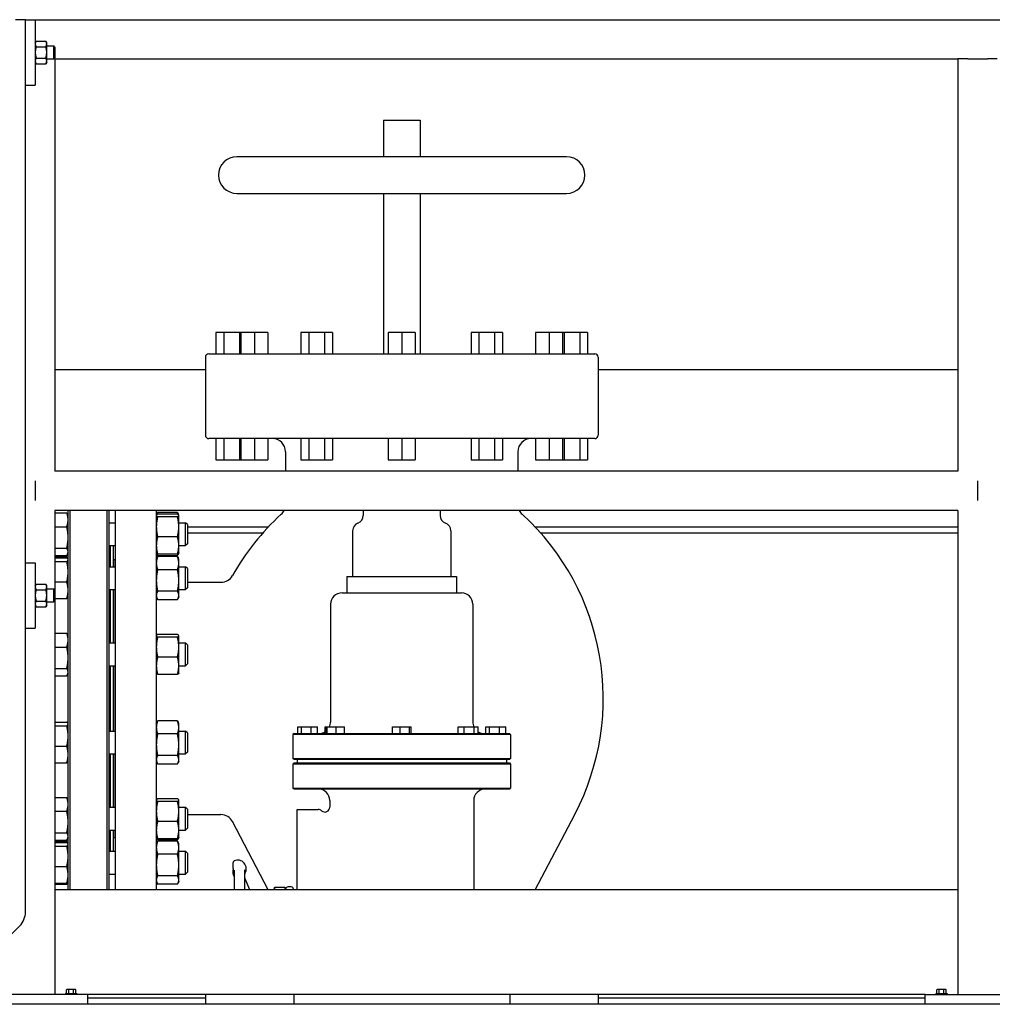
# Model space of a CAD drawing. Header units: inches. Extents: x 18 to 846, y -44 to 561.
# Tile 560 of 642: x 716 to 753, y 255 to 292. Entities that reach past the tile are written whole.
import ezdxf

# ---------------------------------------------------------------- set-up
doc = ezdxf.new("R2010")
doc.units = ezdxf.units.IN
doc.header["$LTSCALE"] = 24
doc.header["$MEASUREMENT"] = 0
doc.layers.add('Visible (ANSI)', color=7, linetype='Continuous', lineweight=30)

msp = doc.modelspace()

# ---------------------------------------------------------------- linework, layer by layer
at = {"layer": 'Visible (ANSI)'}
for p, q in [((716.2058, 292.4565), (715.8308, 292.4565)), ((716.2058, 258.36183), (716.2058, 292.4565)), ((716.2058, 292.4565), (716.5808, 292.4565)), ((716.5808, 292.4565), (788.94873, 292.4565)), ((716.5808, 292.4565), (716.5808, 289.9565)), ((716.5808, 291.5815), (716.6143, 291.63951)), ((716.6143, 291.63951), (716.98531, 291.63951)), ((717.0188, 291.5815), (716.98531, 291.63951)), ((716.6143, 291.42301), (716.98531, 291.42301)), ((717.0188, 291.53126), (717.0188, 291.5815)), ((717.0188, 291.2065), (717.0188, 291.53126)), ((717.0188, 291.4565), (717.28503, 291.4565)), ((717.28503, 290.9565), (717.28503, 291.4565)), ((717.3308, 291.40931), (717.28503, 291.4565)), ((717.3308, 291.40931), (717.3308, 291.00369)), ((716.6143, 290.99), (716.98531, 290.99)), ((717.0188, 290.88174), (717.0188, 291.2065)), ((717.0188, 290.9565), (717.28503, 290.9565)), ((717.0188, 290.8315), (717.0188, 290.88174)), ((717.3308, 291.00369), (717.28503, 290.9565)), ((717.3308, 290.9565), (717.28503, 290.9565)), ((717.3308, 290.9565), (717.3308, 275.2065)), ((717.3308, 290.9565), (751.8308, 290.9565)), ((751.8308, 290.9565), (751.8308, 275.2065)), ((752.2058, 290.9565), (751.8308, 290.9565)), ((752.2058, 290.9565), (752.9558, 290.9565)), ((753.3308, 290.9565), (752.9558, 290.9565)), ((716.5808, 290.8315), (716.6143, 290.77349)), ((716.6143, 290.77349), (716.98531, 290.77349)), ((717.0188, 290.8315), (716.98531, 290.77349)), ((716.2058, 289.9565), (716.5808, 289.9565)), ((729.8808, 288.619), (731.2808, 288.619)), ((729.8808, 288.619), (729.8808, 287.219)), ((731.2808, 288.619), (731.2808, 287.219)), ((736.8808, 287.219), (724.2808, 287.219)), ((724.2808, 285.819), (736.8808, 285.819)), ((729.8808, 285.819), (729.8808, 279.689)), ((731.2808, 285.819), (731.2808, 279.689)), ((723.4808, 280.499), (723.4808, 279.689)), ((723.7808, 280.499), (723.4808, 280.499)), ((723.7808, 280.499), (723.7808, 279.689)), ((724.3808, 280.499), (723.7808, 280.499)), ((724.3808, 280.499), (724.3808, 279.689)), ((724.43202, 280.499), (724.3808, 280.499)), ((724.43202, 280.499), (724.43202, 279.689)), ((724.95164, 280.499), (724.43202, 280.499)), ((724.95164, 280.499), (724.95164, 279.689)), ((725.47125, 280.499), (724.95164, 280.499)), ((725.47125, 280.499), (725.47125, 279.689)), ((726.7308, 280.499), (726.7308, 279.689)), ((727.0308, 280.499), (726.7308, 280.499)), ((727.0308, 280.499), (727.0308, 279.689)), ((727.6308, 280.499), (727.0308, 280.499)), ((727.6308, 280.499), (727.6308, 279.689)), ((727.9308, 280.499), (727.6308, 280.499)), ((727.9308, 280.499), (727.9308, 279.689)), ((730.06119, 280.499), (730.06119, 279.689)), ((730.5808, 280.499), (730.06119, 280.499)), ((730.5808, 280.499), (730.5808, 279.689)), ((731.10042, 280.499), (730.5808, 280.499)), ((731.10042, 280.499), (731.10042, 279.689)), ((733.2308, 280.499), (733.2308, 279.689)), ((733.5308, 280.499), (733.2308, 280.499)), ((733.5308, 280.499), (733.5308, 279.689)), ((734.1308, 280.499), (733.5308, 280.499)), ((734.1308, 280.499), (734.1308, 279.689)), ((734.4308, 280.499), (734.1308, 280.499)), ((734.4308, 280.499), (734.4308, 279.689)), ((735.69035, 280.499), (735.69035, 279.689)), ((736.20997, 280.499), (735.69035, 280.499)), ((736.20997, 280.499), (736.20997, 279.689)), ((736.72958, 280.499), (736.20997, 280.499)), ((736.72958, 280.499), (736.72958, 279.689)), ((736.7808, 280.499), (736.72958, 280.499)), ((736.7808, 280.499), (736.7808, 279.689)), ((737.3808, 280.499), (736.7808, 280.499)), ((737.3808, 280.499), (737.3808, 279.689)), ((737.6808, 280.499), (737.3808, 280.499)), ((737.6808, 280.499), (737.6808, 279.689)), ((723.0808, 279.564), (723.0808, 276.574)), ((723.2058, 279.689), (737.9558, 279.689)), ((738.0808, 279.564), (738.0808, 276.574)), ((723.0808, 279.0815), (717.3308, 279.0815)), ((751.8308, 279.0815), (738.0808, 279.0815)), ((737.9558, 276.449), (723.2058, 276.449)), ((723.4808, 276.449), (723.4808, 275.639)), ((723.7808, 276.449), (723.7808, 275.639)), ((724.3808, 276.449), (724.3808, 275.639)), ((724.43202, 276.449), (724.43202, 275.639)), ((724.95164, 276.449), (724.95164, 275.639)), ((725.47125, 276.449), (725.47125, 275.639)), ((726.7308, 276.449), (726.7308, 275.639)), ((727.0308, 276.449), (727.0308, 275.639)), ((727.6308, 276.449), (727.6308, 275.639)), ((727.9308, 276.449), (727.9308, 275.639)), ((730.06119, 276.449), (730.06119, 275.639)), ((730.5808, 276.449), (730.5808, 275.639)), ((731.10042, 276.449), (731.10042, 275.639)), ((733.2308, 276.449), (733.2308, 275.639)), ((733.5308, 276.449), (733.5308, 275.639)), ((734.1308, 276.449), (734.1308, 275.639)), ((734.4308, 276.449), (734.4308, 275.639)), ((735.69035, 276.449), (735.69035, 275.639)), ((736.20997, 276.449), (736.20997, 275.639)), ((736.72958, 276.449), (736.72958, 275.639)), ((736.7808, 276.449), (736.7808, 275.639)), ((737.3808, 276.449), (737.3808, 275.639)), ((737.6808, 276.449), (737.6808, 275.639)), ((726.1408, 275.949), (726.1408, 275.2065)), ((735.0208, 275.949), (735.0208, 275.2065)), ((723.4808, 275.639), (723.7808, 275.639)), ((723.7808, 275.639), (724.3808, 275.639)), ((724.3808, 275.639), (724.43202, 275.639)), ((724.43202, 275.639), (724.95164, 275.639)), ((724.95164, 275.639), (725.47125, 275.639)), ((726.7308, 275.639), (727.0308, 275.639)), ((727.0308, 275.639), (727.6308, 275.639)), ((727.6308, 275.639), (727.9308, 275.639)), ((730.06119, 275.639), (730.5808, 275.639)), ((730.5808, 275.639), (731.10042, 275.639)), ((733.2308, 275.639), (733.5308, 275.639)), ((733.5308, 275.639), (734.1308, 275.639)), ((734.1308, 275.639), (734.4308, 275.639)), ((735.69035, 275.639), (736.20997, 275.639)), ((736.20997, 275.639), (736.72958, 275.639)), ((736.72958, 275.639), (736.7808, 275.639)), ((736.7808, 275.639), (737.3808, 275.639)), ((737.3808, 275.639), (737.6808, 275.639)), ((751.8308, 275.2065), (717.3308, 275.2065)), ((716.5808, 274.8315), (716.5808, 274.0815)), ((752.5808, 274.8315), (752.5808, 274.0815)), ((752.5808, 274.8315), (752.5808, 274.0815)), ((717.3308, 273.7065), (717.3308, 270.65931)), ((751.8308, 273.7065), (717.3308, 273.7065)), ((717.3308, 273.61495), (717.78394, 273.61495)), ((717.8358, 273.51652), (717.81445, 273.56231)), ((717.8358, 259.2065), (717.8358, 273.7065)), ((717.8983, 273.7065), (717.8983, 259.2065)), ((719.3333, 259.2065), (719.3333, 273.7065)), ((719.3958, 273.7065), (719.3958, 259.2065)), ((719.6408, 259.2065), (719.6408, 273.7065)), ((721.2008, 273.7065), (721.2008, 259.2065)), ((721.20829, 273.52185), (721.23487, 273.57886)), ((722.01294, 273.62164), (721.25767, 273.62164)), ((722.01294, 273.56151), (721.25767, 273.56151)), ((722.06232, 273.52185), (722.03574, 273.57886)), ((729.11205, 273.7065), (729.11205, 273.51572)), ((732.04955, 273.7065), (732.04955, 273.51572)), ((751.8308, 273.7065), (751.8308, 255.2065)), ((719.3958, 273.23502), (719.6408, 273.23502)), ((721.2008, 273.23502), (721.2058, 273.23502)), ((721.2058, 273.51652), (721.20829, 273.52185)), ((721.2058, 273.51652), (721.2058, 273.51123)), ((721.2058, 273.51123), (721.2058, 273.07895)), ((722.01294, 273.46094), (721.25767, 273.46094)), ((722.0648, 273.51652), (722.06232, 273.52185)), ((722.0648, 273.51123), (722.0648, 273.51652)), ((722.0648, 273.07895), (722.0648, 273.51123)), ((722.0648, 273.23502), (722.32289, 273.23502)), ((722.32289, 272.36002), (722.32289, 273.23502)), ((722.3958, 273.1621), (722.32289, 273.23502)), ((722.3958, 273.1621), (722.3958, 272.43294)), ((717.3308, 273.08047), (717.78394, 273.08047)), ((721.2058, 273.07895), (721.2058, 272.36524)), ((722.0648, 272.36524), (722.0648, 273.07895)), ((722.3958, 273.0815), (725.49361, 273.0815)), ((725.2653, 272.8315), (722.3958, 272.8315)), ((728.7058, 272.93025), (728.7058, 271.18025)), ((732.4558, 272.93025), (732.4558, 271.18025)), ((735.668, 273.0815), (751.8308, 273.0815)), ((751.8308, 272.8315), (735.89631, 272.8315)), ((722.01294, 272.69695), (721.25767, 272.69695)), ((722.3958, 272.43294), (722.32289, 272.36002)), ((717.3308, 272.26304), (717.78394, 272.26304)), ((717.8358, 272.07852), (717.81445, 272.03273)), ((719.3958, 272.36002), (719.6408, 272.36002)), ((719.4558, 271.5527), (719.4558, 272.36002)), ((719.5758, 271.5527), (719.5758, 272.36002)), ((721.2008, 272.36002), (721.2058, 272.36002)), ((721.2058, 272.36524), (721.2058, 272.07852)), ((721.2058, 272.07852), (721.20829, 272.07319)), ((721.20829, 272.07319), (721.23487, 272.01618)), ((722.01294, 272.03353), (721.25767, 272.03353)), ((722.06232, 272.07319), (722.03574, 272.01618)), ((722.0648, 272.07852), (722.06232, 272.07319)), ((722.0648, 272.07852), (722.0648, 272.36524)), ((722.0648, 272.36002), (722.32289, 272.36002)), ((716.2058, 271.7065), (716.5808, 271.7065)), ((716.5808, 271.7065), (716.5808, 269.2065)), ((717.3308, 271.98009), (717.78394, 271.98009)), ((717.3308, 271.93263), (717.78394, 271.93263)), ((717.3308, 271.89572), (717.78394, 271.89572)), ((717.3308, 271.7505), (717.78394, 271.7505)), ((717.83046, 271.84566), (717.81445, 271.87998)), ((717.8358, 271.8342), (717.83055, 271.84545)), ((719.4558, 271.829), (719.3958, 271.829)), ((719.5758, 271.709), (719.5808, 271.709)), ((719.5808, 271.5527), (719.5808, 271.829)), ((719.5808, 271.829), (719.6408, 271.829)), ((721.2058, 271.8342), (721.23487, 271.89654)), ((721.2058, 271.8342), (721.2058, 271.68974)), ((721.2058, 271.68974), (721.2058, 271.0281)), ((722.01294, 271.9734), (721.25767, 271.9734)), ((722.01294, 271.93931), (721.25767, 271.93931)), ((722.0648, 271.8342), (722.03574, 271.89654)), ((722.0648, 271.68974), (722.0648, 271.8342)), ((722.0648, 271.0281), (722.0648, 271.68974)), ((719.3958, 271.5527), (719.6408, 271.5527)), ((721.2008, 271.5527), (721.2058, 271.5527)), ((722.01294, 271.44016), (721.25767, 271.44016)), ((722.0648, 271.5527), (722.32289, 271.5527)), ((722.32289, 270.6777), (722.32289, 271.5527)), ((722.3958, 271.47978), (722.32289, 271.5527)), ((722.3958, 271.47978), (722.3958, 270.75061)), ((717.3308, 270.96998), (717.78394, 270.96998)), ((721.2058, 271.0281), (721.2058, 270.45356)), ((722.0648, 270.45356), (722.0648, 271.0281)), ((722.3958, 270.959), (723.67905, 270.959)), ((728.48705, 271.18025), (732.67455, 271.18025)), ((728.48705, 271.18025), (728.48705, 270.55525)), ((732.67455, 271.18025), (732.67455, 270.55525)), ((716.5808, 270.8315), (716.6143, 270.88951)), ((716.6143, 270.88951), (716.98531, 270.88951)), ((716.6143, 270.67301), (716.98531, 270.67301)), ((717.0188, 270.8315), (716.98531, 270.88951)), ((717.0188, 270.78126), (717.0188, 270.8315)), ((717.0188, 270.4565), (717.0188, 270.78126)), ((717.0188, 270.7065), (717.28503, 270.7065)), ((717.28503, 270.2065), (717.28503, 270.7065)), ((717.3308, 270.65931), (717.28503, 270.7065)), ((717.3308, 270.65931), (717.3308, 270.25369)), ((719.3958, 270.6777), (719.6408, 270.6777)), ((719.4558, 268.63883), (719.4558, 270.6777)), ((719.5758, 268.63883), (719.5758, 270.6777)), ((719.5808, 268.63883), (719.5808, 270.6777)), ((721.2008, 270.6777), (721.2058, 270.6777)), ((722.01294, 270.61604), (721.25767, 270.61604)), ((722.0648, 270.6777), (722.32289, 270.6777)), ((722.3958, 270.75061), (722.32289, 270.6777)), ((728.29955, 270.55525), (732.86205, 270.55525)), ((716.6143, 270.24), (716.98531, 270.24)), ((717.0188, 270.13174), (717.0188, 270.4565)), ((717.0188, 270.2065), (717.28503, 270.2065)), ((717.3308, 270.25369), (717.28503, 270.2065)), ((717.3308, 270.33467), (717.78394, 270.33467)), ((717.3308, 270.25369), (717.3308, 255.2065)), ((717.8358, 270.3962), (717.83055, 270.38494)), ((721.2058, 270.45356), (721.2058, 270.3962)), ((721.2058, 270.3962), (721.23487, 270.33386)), ((722.01294, 270.29108), (721.25767, 270.29108)), ((722.0648, 270.3962), (722.03574, 270.33386)), ((722.0648, 270.3962), (722.0648, 270.45356)), ((716.5808, 270.0815), (716.6143, 270.02349)), ((716.6143, 270.02349), (716.98531, 270.02349)), ((717.0188, 270.0815), (716.98531, 270.02349)), ((717.0188, 270.0815), (717.0188, 270.13174)), ((727.86205, 270.11775), (727.86205, 265.61775)), ((733.29955, 270.11775), (733.29955, 265.61775)), ((716.2058, 269.2065), (716.5808, 269.2065)), ((717.3308, 269.01876), (717.78394, 269.01876)), ((717.8358, 268.92033), (717.81445, 268.96611)), ((721.2058, 268.92033), (721.20829, 268.92566)), ((721.2058, 268.92033), (721.2058, 268.91503)), ((721.2058, 268.91503), (721.2058, 268.48275)), ((722.01294, 268.96532), (721.25767, 268.96532)), ((722.01294, 268.86475), (721.25767, 268.86475)), ((722.0648, 268.92033), (722.06232, 268.92566)), ((722.0648, 268.91503), (722.0648, 268.92033)), ((722.0648, 268.48275), (722.0648, 268.91503)), ((717.3308, 268.48428), (717.78394, 268.48428)), ((719.3958, 268.63883), (719.6408, 268.63883)), ((721.2008, 268.63883), (721.2058, 268.63883)), ((721.2058, 268.48275), (721.2058, 267.76905)), ((722.0648, 268.63883), (722.32289, 268.63883)), ((722.0648, 267.76905), (722.0648, 268.48275)), ((722.32289, 267.76383), (722.32289, 268.63883)), ((722.3958, 268.56591), (722.32289, 268.63883)), ((722.3958, 268.56591), (722.3958, 267.83674)), ((722.01294, 268.10076), (721.25767, 268.10076)), ((717.3308, 267.66685), (717.78394, 267.66685)), ((719.3958, 267.76383), (719.6408, 267.76383)), ((719.4558, 265.27418), (719.4558, 267.76383)), ((719.5758, 265.27418), (719.5758, 267.76383)), ((719.5808, 265.27418), (719.5808, 267.76383)), ((721.2008, 267.76383), (721.2058, 267.76383)), ((721.2058, 267.76905), (721.2058, 267.48233)), ((722.0648, 267.48233), (722.0648, 267.76905)), ((722.0648, 267.76383), (722.32289, 267.76383)), ((722.3958, 267.83674), (722.32289, 267.76383)), ((717.3308, 267.3839), (717.78394, 267.3839)), ((717.8358, 267.48233), (717.81445, 267.43654)), ((721.2058, 267.48233), (721.20829, 267.47699)), ((722.01294, 267.43734), (721.25767, 267.43734)), ((722.0648, 267.48233), (722.06232, 267.47699)), ((722.01294, 265.66079), (721.25767, 265.66079)), ((717.3308, 265.6172), (717.78394, 265.6172)), ((717.3308, 265.47198), (717.78394, 265.47198)), ((717.8358, 265.55568), (717.83055, 265.56694)), ((719.3958, 265.27418), (719.6408, 265.27418)), ((721.2008, 265.27418), (721.2058, 265.27418)), ((721.2058, 265.55568), (721.23487, 265.61802)), ((721.2058, 265.55568), (721.2058, 265.41122)), ((721.2058, 265.41122), (721.2058, 264.74958)), ((722.0648, 265.55568), (722.03574, 265.61802)), ((722.0648, 265.41122), (722.0648, 265.55568)), ((722.0648, 264.74958), (722.0648, 265.41122)), ((722.0648, 265.27418), (722.32289, 265.27418)), ((722.32289, 264.39918), (722.32289, 265.27418)), ((722.3958, 265.20126), (722.32289, 265.27418)), ((726.60944, 265.18025), (726.60944, 265.43025)), ((726.60944, 265.43025), (726.7484, 265.43025)), ((726.7484, 265.43025), (727.12602, 265.43025)), ((726.7484, 265.18025), (726.7484, 265.43025)), ((727.12602, 265.43025), (727.36467, 265.43025)), ((727.12602, 265.18025), (727.12602, 265.43025)), ((727.36467, 265.18025), (727.36467, 265.43025)), ((727.66, 265.43025), (727.68979, 265.43025)), ((727.66, 265.24901), (727.66, 265.43025)), ((727.68979, 265.43025), (727.73193, 265.43025)), ((727.68979, 265.18025), (727.68979, 265.43025)), ((727.73193, 265.18025), (727.73193, 265.43025)), ((727.73193, 265.43025), (728.08178, 265.43025)), ((728.08178, 265.43025), (728.38949, 265.43025)), ((728.08178, 265.18025), (728.08178, 265.43025)), ((728.38949, 265.18025), (728.38949, 265.43025)), ((730.225, 265.43025), (730.52325, 265.43025)), ((730.225, 265.18025), (730.225, 265.43025)), ((730.52325, 265.18025), (730.52325, 265.43025)), ((730.52325, 265.43025), (730.87905, 265.43025)), ((730.87905, 265.43025), (730.93661, 265.43025)), ((730.87905, 265.18025), (730.87905, 265.43025)), ((730.93661, 265.18025), (730.93661, 265.43025)), ((732.74233, 265.43025), (732.96864, 265.43025)), ((732.74233, 265.18025), (732.74233, 265.43025)), ((732.96864, 265.43025), (733.34829, 265.43025)), ((732.96864, 265.18025), (732.96864, 265.43025)), ((733.34829, 265.18025), (733.34829, 265.43025)), ((733.34829, 265.43025), (733.50161, 265.43025)), ((733.50161, 265.18025), (733.50161, 265.43025)), ((733.79694, 265.43025), (733.9359, 265.43025)), ((733.79694, 265.18025), (733.79694, 265.43025)), ((733.9359, 265.43025), (734.31352, 265.43025)), ((733.9359, 265.18025), (733.9359, 265.43025)), ((734.31352, 265.43025), (734.55217, 265.43025)), ((734.31352, 265.18025), (734.31352, 265.43025)), ((734.55217, 265.18025), (734.55217, 265.43025)), ((722.01294, 265.16164), (721.25767, 265.16164)), ((722.3958, 265.20126), (722.3958, 264.47209)), ((726.46622, 265.18025), (726.42455, 265.13859)), ((734.73705, 265.13859), (726.42455, 265.13859)), ((726.42455, 265.13859), (726.42455, 264.22192)), ((726.46622, 265.18025), (734.69539, 265.18025)), ((734.69539, 265.18025), (734.73705, 265.13859)), ((734.73705, 265.13859), (734.73705, 264.22192)), ((717.3308, 264.69146), (717.78394, 264.69146)), ((721.2058, 264.74958), (721.2058, 264.17504)), ((722.0648, 264.17504), (722.0648, 264.74958)), ((719.3958, 264.39918), (719.6408, 264.39918)), ((719.4558, 262.36031), (719.4558, 264.39918)), ((719.5758, 262.36031), (719.5758, 264.39918)), ((719.5808, 262.36031), (719.5808, 264.39918)), ((721.2008, 264.39918), (721.2058, 264.39918)), ((721.2058, 264.17504), (721.2058, 264.11768)), ((722.01294, 264.33753), (721.25767, 264.33753)), ((722.0648, 264.39918), (722.32289, 264.39918)), ((722.0648, 264.11768), (722.0648, 264.17504)), ((722.3958, 264.47209), (722.32289, 264.39918)), ((726.42455, 264.22192), (734.73705, 264.22192)), ((726.46622, 264.18025), (726.42455, 264.22192)), ((734.69539, 264.18025), (726.46622, 264.18025)), ((726.5808, 264.18025), (726.5808, 264.05525)), ((734.5808, 264.18025), (734.5808, 264.05525)), ((734.69539, 264.18025), (734.73705, 264.22192)), ((717.3308, 264.05615), (717.78394, 264.05615)), ((717.8358, 264.11768), (717.83055, 264.10642)), ((721.2058, 264.11768), (721.23487, 264.05534)), ((722.01294, 264.01256), (721.25767, 264.01256)), ((722.0648, 264.11768), (722.03574, 264.05534)), ((726.46622, 264.05525), (726.42455, 264.01359)), ((734.73705, 264.01359), (726.42455, 264.01359)), ((726.42455, 264.01359), (726.42455, 263.09692)), ((726.46622, 264.05525), (734.69539, 264.05525)), ((734.69539, 264.05525), (734.73705, 264.01359)), ((734.73705, 264.01359), (734.73705, 263.09692)), ((726.42455, 263.09692), (734.73705, 263.09692)), ((726.46622, 263.05525), (726.42455, 263.09692)), ((734.69539, 263.05525), (726.46622, 263.05525)), ((734.69539, 263.05525), (734.73705, 263.09692)), ((717.3308, 262.74024), (717.78394, 262.74024)), ((717.8358, 262.64181), (717.81445, 262.68759)), ((721.2058, 262.64181), (721.20829, 262.64714)), ((721.2058, 262.64181), (721.2058, 262.63651)), ((721.2058, 262.63651), (721.2058, 262.20424)), ((722.01294, 262.6868), (721.25767, 262.6868)), ((722.0648, 262.64181), (722.06232, 262.64714)), ((722.0648, 262.63651), (722.0648, 262.64181)), ((722.0648, 262.20424), (722.0648, 262.63651)), ((719.3958, 262.36031), (719.6408, 262.36031)), ((721.2008, 262.36031), (721.2058, 262.36031)), ((722.01294, 262.58623), (721.25767, 262.58623)), ((722.0648, 262.36031), (722.32289, 262.36031)), ((722.32289, 261.48531), (722.32289, 262.36031)), ((722.3958, 262.28739), (722.32289, 262.36031)), ((722.3958, 262.28739), (722.3958, 261.55822)), ((726.5808, 259.2065), (726.5808, 262.274)), ((726.5808, 262.274), (727.3933, 262.274)), ((727.8308, 262.61775), (727.8308, 262.36601)), ((733.3308, 262.61775), (733.3308, 259.2065)), ((717.3308, 262.20576), (717.78394, 262.20576)), ((721.2058, 262.20424), (721.2058, 261.49053)), ((722.0648, 261.49053), (722.0648, 262.20424)), ((722.3958, 262.079), (723.67353, 262.079)), ((735.67995, 259.2065), (737.18948, 262.08633)), ((722.01294, 261.82224), (721.25767, 261.82224)), ((722.3958, 261.55822), (722.32289, 261.48531)), ((725.48166, 259.2065), (724.11638, 261.81113)), ((717.3308, 261.38833), (717.78394, 261.38833)), ((717.8358, 261.20381), (717.81445, 261.15802)), ((719.3958, 261.48531), (719.6408, 261.48531)), ((719.4558, 261.209), (719.3958, 261.209)), ((719.4558, 260.67798), (719.4558, 261.48531)), ((719.5758, 260.67798), (719.5758, 261.48531)), ((719.5758, 261.329), (719.5808, 261.329)), ((719.5808, 261.209), (719.5808, 261.48531)), ((719.5808, 261.209), (719.6408, 261.209)), ((721.2008, 261.48531), (721.2058, 261.48531)), ((721.2058, 261.49053), (721.2058, 261.20381)), ((721.2058, 261.20381), (721.20829, 261.19847)), ((721.20829, 261.19847), (721.23487, 261.14147)), ((722.01294, 261.15882), (721.25767, 261.15882)), ((722.06232, 261.19847), (722.03574, 261.14147)), ((722.0648, 261.20381), (722.06232, 261.19847)), ((722.0648, 261.20381), (722.0648, 261.49053)), ((722.0648, 261.48531), (722.32289, 261.48531)), ((717.3308, 261.10538), (717.78394, 261.10538)), ((717.3308, 261.05791), (717.78394, 261.05791)), ((717.3308, 261.02101), (717.78394, 261.02101)), ((717.3308, 260.87579), (717.78394, 260.87579)), ((717.83055, 260.97074), (717.81445, 261.00527)), ((717.8358, 260.95948), (717.83055, 260.97074)), ((721.2058, 260.95948), (721.23487, 261.02182)), ((721.2058, 260.95948), (721.2058, 260.81502)), ((721.2058, 260.81502), (721.2058, 260.15339)), ((722.01294, 261.09869), (721.25767, 261.09869)), ((722.01294, 261.0646), (721.25767, 261.0646)), ((722.0648, 260.95948), (722.03574, 261.02182)), ((722.0648, 260.81502), (722.0648, 260.95948)), ((722.0648, 260.15339), (722.0648, 260.81502)), ((719.3958, 260.67798), (719.6408, 260.67798)), ((721.2008, 260.67798), (721.2058, 260.67798)), ((722.01294, 260.56545), (721.25767, 260.56545)), ((722.0648, 260.67798), (722.32289, 260.67798)), ((722.32289, 259.80298), (722.32289, 260.67798)), ((722.3958, 260.60507), (722.32289, 260.67798)), ((722.3958, 260.60507), (722.3958, 259.8759)), ((717.3308, 260.09526), (717.78394, 260.09526)), ((721.2058, 260.15339), (721.2058, 259.57885)), ((722.0648, 259.57885), (722.0648, 260.15339)), ((724.1418, 260.01883), (724.1418, 260.25381)), ((724.1418, 260.01883), (724.1418, 259.9735)), ((719.3958, 259.80298), (719.6408, 259.80298)), ((721.2008, 259.80298), (721.2058, 259.80298)), ((722.01294, 259.74133), (721.25767, 259.74133)), ((722.0648, 259.80298), (722.32289, 259.80298)), ((722.3958, 259.8759), (722.32289, 259.80298)), ((724.1418, 259.8121), (724.1418, 259.9735)), ((724.1418, 259.8121), (724.1418, 259.7793)), ((724.1943, 259.2065), (724.1943, 259.95509)), ((724.5793, 259.9662), (724.5793, 259.2065)), ((724.783, 259.2065), (724.59518, 259.62835)), ((717.3308, 259.45996), (717.78394, 259.45996)), ((717.3308, 259.42305), (717.78394, 259.42305)), ((717.83055, 259.51023), (717.81445, 259.4757)), ((717.8358, 259.52148), (717.83055, 259.51023)), ((721.2058, 259.57885), (721.2058, 259.52148)), ((721.2058, 259.52148), (721.23487, 259.45914)), ((722.01294, 259.41637), (721.25767, 259.41637)), ((722.0648, 259.52148), (722.03574, 259.45914)), ((722.0648, 259.52148), (722.0648, 259.57885)), ((725.7053, 259.2565), (725.72209, 259.28557)), ((725.7053, 259.2565), (725.7053, 259.2065)), ((725.7388, 259.31016), (726.10981, 259.31016)), ((726.1433, 259.2565), (726.12652, 259.28557)), ((726.1433, 259.2065), (726.1433, 259.2565)), ((726.3574, 259.31575), (726.23705, 259.31575)), ((751.8308, 259.2065), (717.3308, 259.2065)), ((726.1437, 259.23059), (726.1437, 259.2065)), ((713.31564, 255.16101), (715.98613, 257.8315)), ((718.5808, 255.2065), (714.5808, 255.2065)), ((717.7398, 255.2455), (718.1718, 255.2455)), ((717.7398, 255.2455), (717.7398, 255.2065)), ((717.77567, 255.2455), (717.77567, 255.38128)), ((717.8207, 255.4005), (717.7998, 255.4005)), ((717.9558, 255.4005), (717.8207, 255.4005)), ((717.86574, 255.2455), (717.86574, 255.38128)), ((718.0909, 255.4005), (717.9558, 255.4005)), ((718.04587, 255.2455), (718.04587, 255.38128)), ((718.1118, 255.4005), (718.0909, 255.4005)), ((718.13594, 255.2455), (718.13594, 255.38128)), ((718.1718, 255.2455), (718.1718, 255.2065)), ((750.5808, 255.2065), (718.5808, 255.2065)), ((718.5808, 255.2065), (718.5808, 254.8315)), ((723.0808, 255.2065), (723.0808, 254.8315)), ((726.4558, 255.2065), (726.4558, 254.8315)), ((734.7058, 255.2065), (734.7058, 254.8315)), ((738.0808, 255.2065), (738.0808, 254.8315)), ((750.5808, 255.2065), (754.5808, 255.2065)), ((750.5808, 254.8315), (750.5808, 255.2065)), ((750.9898, 255.2455), (751.4218, 255.2455)), ((750.9898, 255.2455), (750.9898, 255.2065)), ((751.02567, 255.2455), (751.02567, 255.38128)), ((751.0707, 255.4005), (751.0498, 255.4005)), ((751.2058, 255.4005), (751.0707, 255.4005)), ((751.11574, 255.2455), (751.11574, 255.38128)), ((751.3409, 255.4005), (751.2058, 255.4005)), ((751.29587, 255.2455), (751.29587, 255.38128)), ((751.3618, 255.4005), (751.3409, 255.4005)), ((751.38594, 255.2455), (751.38594, 255.38128)), ((751.4218, 255.2455), (751.4218, 255.2065)), ((783.1433, 254.8315), (713.2058, 254.8315)), ((718.5808, 255.0815), (723.0808, 255.0815)), ((738.0808, 255.0815), (750.5808, 255.0815))]:
    msp.add_line(p, q, dxfattribs=at)
for centre, radius, start, end in [((724.2808, 286.519), 0.7, 90, 270), ((736.8808, 286.519), 0.7, 270, 90), ((723.2058, 279.564), 0.125, 90, 180), ((737.9558, 279.564), 0.125, 0, 90), ((723.2058, 276.574), 0.125, 180, 270), ((737.9558, 276.574), 0.125, 270, 0), ((725.6408, 275.949), 0.5, 0, 90), ((735.5208, 275.949), 0.5, 90, 180), ((732.42863, 266.519), 9.54783, 132.497008, 150.551), ((725.6408, 273.92739), 0.5, 312.497008, 333.782643), ((735.5208, 273.92739), 0.5, 206.217357, 227.502992), ((728.73298, 266.519), 9.54783, 332.337698, 47.502992), ((729.0183, 272.93025), 0.3125, 110.487315, 180), ((728.79955, 273.51572), 0.3125, 290.487315, 0), ((732.36205, 273.51572), 0.3125, 180, 249.512685), ((732.1433, 272.93025), 0.3125, 0, 69.512685), ((717.4608, 271.90874), 0.375, 350.315404, 0), ((723.67905, 271.459), 0.5, 270, 330.551), ((728.29955, 270.11775), 0.4375, 90, 180), ((732.86205, 270.11775), 0.4375, 0, 90), ((727.42455, 265.61775), 0.4375, 270, 307.318572), ((727.42455, 265.61775), 0.4375, 334.623066, 0), ((733.73705, 265.61775), 0.4375, 180, 205.376934), ((733.73705, 265.61775), 0.4375, 237.442211, 270), ((727.3933, 262.61775), 0.4375, 0, 90), ((733.7683, 262.61775), 0.4375, 90, 180), ((727.3933, 262.0865), 0.1875, 48.189685, 90), ((727.6433, 262.36601), 0.1875, 228.189685, 0), ((723.67353, 261.579), 0.5, 27.662302, 90), ((717.4608, 261.12926), 0.375, 0, 9.684496), ((724.2043, 260.25381), 0.0625, 115.376934, 180), ((724.3168, 260.01664), 0.325, 327.004115, 115.376934), ((724.2043, 259.7793), 0.0625, 180, 241.143953), ((724.6418, 259.80562), 0.0625, 147.004115, 180), ((726.23705, 259.222), 0.09375, 90, 174.741407), ((726.3574, 259.222), 0.09375, 9.087729, 90), ((715.4558, 258.36183), 0.75, 315, 0), ((717.9558, 255.17988), 0.2702, 125.26439, 131.810315), ((717.9558, 255.17988), 0.22062, 90, 114.094843), ((717.9558, 255.17988), 0.22062, 65.905157, 90), ((717.9558, 255.17988), 0.2702, 48.189685, 54.73561), ((751.2058, 255.17988), 0.2702, 125.26439, 131.810315), ((751.2058, 255.17988), 0.22062, 90, 114.094843), ((751.2058, 255.17988), 0.22062, 65.905157, 90), ((751.2058, 255.17988), 0.2702, 48.189685, 54.73561)]:
    msp.add_arc(centre, radius, start, end, dxfattribs=at)
for centre, start_param, end_param in [((717.8207, 255.17988), 0, 0.42053434), ((717.8207, 255.17988), 5.86265097, 6.28318531), ((718.0909, 255.17988), 0, 0.42053434), ((718.0909, 255.17988), 5.86265097, 6.28318531), ((751.0707, 255.17988), 0, 0.42053434), ((751.0707, 255.17988), 5.86265097, 6.28318531), ((751.3409, 255.17988), 0, 0.42053434), ((751.3409, 255.17988), 5.86265097, 6.28318531)]:
    msp.add_ellipse(centre, major_axis=(0, 0.22062), ratio=0.5, start_param=start_param, end_param=end_param, dxfattribs=at)
for points, weights in [([(716.6143, 291.63951), (716.5808, 291.5815), (716.5808, 291.53126)], [1, 1.0379548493, 1]), ([(717.0188, 291.53126), (717.0188, 291.5815), (716.98531, 291.63951)], [1, 1.0379548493, 1]), ([(716.5808, 291.53126), (716.5808, 291.48102), (716.6143, 291.42301)], [1, 1.0379548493, 1]), ([(716.6143, 291.42301), (716.5808, 291.30698), (716.5808, 291.2065)], [1, 1.0379548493, 1]), ([(716.98531, 291.42301), (717.0188, 291.48102), (717.0188, 291.53126)], [1, 1.0379548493, 1]), ([(717.0188, 291.2065), (717.0188, 291.30698), (716.98531, 291.42301)], [1, 1.0379548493, 1]), ([(716.5808, 291.2065), (716.5808, 291.10602), (716.6143, 290.99)], [1, 1.0379548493, 1]), ([(716.6143, 290.99), (716.5808, 290.93198), (716.5808, 290.88174)], [1, 1.0379548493, 1]), ([(716.5808, 290.88174), (716.5808, 290.8315), (716.6143, 290.77349)], [1, 1.0379548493, 1]), ([(716.98531, 290.99), (717.0188, 291.10602), (717.0188, 291.2065)], [1, 1.0379548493, 1]), ([(717.0188, 290.88174), (717.0188, 290.93198), (716.98531, 290.99)], [1, 1.0379548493, 1]), ([(716.98531, 290.77349), (717.0188, 290.8315), (717.0188, 290.88174)], [1, 1.0379548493, 1]), ([(717.78394, 273.61495), (717.80268, 273.58755), (717.81445, 273.56231)], [1, 1.01339325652, 1.01733426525]), ([(717.8358, 273.34771), (717.8358, 273.47174), (717.78394, 273.61495)], [1, 1.0379548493, 1]), ([(721.25767, 273.56151), (721.2058, 273.53456), (721.2058, 273.51123)], [1, 1.0379548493, 1]), ([(721.25767, 273.62164), (721.24257, 273.5827), (721.23203, 273.54634)], [1, 1.01076049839, 1.01541962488]), ([(721.23487, 273.57886), (721.24455, 273.5996), (721.25767, 273.62164)], [1.01408417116, 1.00934096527, 1]), ([(722.03858, 273.54634), (722.02804, 273.5827), (722.01294, 273.62164)], [1.01541962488, 1.01076049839, 1]), ([(722.01294, 273.62164), (722.02606, 273.5996), (722.03574, 273.57886)], [1, 1.00934096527, 1.01408417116]), ([(722.0648, 273.51123), (722.0648, 273.53456), (722.01294, 273.56151)], [1, 1.0379548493, 1]), ([(717.78394, 273.08047), (717.8358, 273.22368), (717.8358, 273.34771)], [1, 1.0379548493, 1]), ([(721.2058, 273.51123), (721.2058, 273.48789), (721.25767, 273.46094)], [1, 1.0379548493, 1]), ([(721.25767, 273.46094), (721.2058, 273.25623), (721.2058, 273.07895)], [1, 1.0379548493, 1]), ([(722.01294, 273.46094), (722.0648, 273.48789), (722.0648, 273.51123)], [1, 1.0379548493, 1]), ([(722.0648, 273.07895), (722.0648, 273.25623), (722.01294, 273.46094)], [1, 1.0379548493, 1]), ([(717.8358, 272.67176), (717.8358, 272.86144), (717.78394, 273.08047)], [1, 1.0379548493, 1]), ([(721.2058, 273.07895), (721.2058, 272.90166), (721.25767, 272.69695)], [1, 1.0379548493, 1]), ([(722.01294, 272.69695), (722.0648, 272.90166), (722.0648, 273.07895)], [1, 1.0379548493, 1]), ([(717.78394, 272.26304), (717.8358, 272.48207), (717.8358, 272.67176)], [1, 1.0379548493, 1]), ([(721.25767, 272.69695), (721.2058, 272.51919), (721.2058, 272.36524)], [1, 1.0379548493, 1]), ([(722.0648, 272.36524), (722.0648, 272.51919), (722.01294, 272.69695)], [1, 1.0379548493, 1]), ([(717.8358, 272.12157), (717.8358, 272.18722), (717.78394, 272.26304)], [1, 1.0379548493, 1]), ([(717.78394, 271.98009), (717.8358, 272.05591), (717.8358, 272.12157)], [1, 1.0379548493, 1]), ([(721.2058, 272.36524), (721.2058, 272.21129), (721.25767, 272.03353)], [1, 1.0379548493, 1]), ([(721.25767, 272.03353), (721.21691, 272.05471), (721.20829, 272.07319)], [1, 1.02958951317, 1.01304319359]), ([(721.21763, 272.06048), (721.23032, 272.01931), (721.25767, 271.9734)], [1.01895290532, 1.01965956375, 1]), ([(722.01294, 272.03353), (722.0648, 272.21129), (722.0648, 272.36524)], [1, 1.0379548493, 1]), ([(722.06232, 272.07319), (722.0537, 272.05471), (722.01294, 272.03353)], [1.01304319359, 1.02958951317, 1]), ([(722.01294, 271.9734), (722.04029, 272.01931), (722.05298, 272.06048)], [1, 1.01965956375, 1.01895290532]), ([(717.80092, 271.88195), (717.79332, 271.90672), (717.78394, 271.93263)], [1.01098059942, 1.00665836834, 1]), ([(717.78394, 271.93263), (717.80268, 271.90522), (717.81445, 271.87998)], [1, 1.01339325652, 1.01733426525]), ([(717.8358, 271.82311), (717.8358, 271.85681), (717.78394, 271.89572)], [1, 1.0379548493, 1]), ([(717.78394, 271.7505), (717.8358, 271.78941), (717.8358, 271.82311)], [1, 1.0379548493, 1]), ([(717.8358, 271.36024), (717.8358, 271.54136), (717.78394, 271.7505)], [1, 1.0379548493, 1]), ([(721.25767, 271.93931), (721.2058, 271.80557), (721.2058, 271.68974)], [1, 1.0379548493, 1]), ([(721.2058, 271.68974), (721.2058, 271.57391), (721.25767, 271.44016)], [1, 1.0379548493, 1]), ([(721.23487, 271.89654), (721.24455, 271.91728), (721.25767, 271.93931)], [1.01408417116, 1.00934096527, 1]), ([(722.0648, 271.68974), (722.0648, 271.80557), (722.01294, 271.93931)], [1, 1.0379548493, 1]), ([(722.01294, 271.93931), (722.02606, 271.91728), (722.03574, 271.89654)], [1, 1.00934096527, 1.01408417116]), ([(722.01294, 271.44016), (722.0648, 271.57391), (722.0648, 271.68974)], [1, 1.0379548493, 1]), ([(717.78394, 270.96998), (717.8358, 271.17912), (717.8358, 271.36024)], [1, 1.0379548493, 1]), ([(721.25767, 271.44016), (721.2058, 271.21934), (721.2058, 271.0281)], [1, 1.0379548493, 1]), ([(722.0648, 271.0281), (722.0648, 271.21934), (722.01294, 271.44016)], [1, 1.0379548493, 1]), ([(717.8358, 270.65232), (717.8358, 270.79975), (717.78394, 270.96998)], [1, 1.0379548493, 1]), ([(721.2058, 271.0281), (721.2058, 270.83687), (721.25767, 270.61604)], [1, 1.0379548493, 1]), ([(722.01294, 270.61604), (722.0648, 270.83687), (722.0648, 271.0281)], [1, 1.0379548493, 1]), ([(716.6143, 270.88951), (716.5808, 270.8315), (716.5808, 270.78126)], [1, 1.0379548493, 1]), ([(716.5808, 270.78126), (716.5808, 270.73102), (716.6143, 270.67301)], [1, 1.0379548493, 1]), ([(716.6143, 270.67301), (716.5808, 270.55698), (716.5808, 270.4565)], [1, 1.0379548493, 1]), ([(717.0188, 270.78126), (717.0188, 270.8315), (716.98531, 270.88951)], [1, 1.0379548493, 1]), ([(716.98531, 270.67301), (717.0188, 270.73102), (717.0188, 270.78126)], [1, 1.0379548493, 1]), ([(717.0188, 270.4565), (717.0188, 270.55698), (716.98531, 270.67301)], [1, 1.0379548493, 1]), ([(717.78394, 270.33467), (717.8358, 270.5049), (717.8358, 270.65232)], [1, 1.0379548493, 1]), ([(721.25767, 270.61604), (721.2058, 270.52897), (721.2058, 270.45356)], [1, 1.0379548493, 1]), ([(722.0648, 270.45356), (722.0648, 270.52897), (722.01294, 270.61604)], [1, 1.0379548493, 1]), ([(716.5808, 270.4565), (716.5808, 270.35602), (716.6143, 270.24)], [1, 1.0379548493, 1]), ([(716.6143, 270.24), (716.5808, 270.18198), (716.5808, 270.13174)], [1, 1.0379548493, 1]), ([(716.98531, 270.24), (717.0188, 270.35602), (717.0188, 270.4565)], [1, 1.0379548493, 1]), ([(717.0188, 270.13174), (717.0188, 270.18198), (716.98531, 270.24)], [1, 1.0379548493, 1]), ([(717.83055, 270.38494), (717.81959, 270.36141), (717.78394, 270.33467)], [1.01653872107, 1.02578038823, 1]), ([(721.2058, 270.45356), (721.2058, 270.37815), (721.25767, 270.29108)], [1, 1.0379548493, 1]), ([(722.01294, 270.29108), (722.0648, 270.37815), (722.0648, 270.45356)], [1, 1.0379548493, 1]), ([(716.5808, 270.13174), (716.5808, 270.0815), (716.6143, 270.02349)], [1, 1.0379548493, 1]), ([(716.98531, 270.02349), (717.0188, 270.0815), (717.0188, 270.13174)], [1, 1.0379548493, 1]), ([(717.78394, 269.01876), (717.80268, 268.99135), (717.81445, 268.96611)], [1, 1.01339325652, 1.01733426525]), ([(717.8358, 268.75152), (717.8358, 268.87554), (717.78394, 269.01876)], [1, 1.0379548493, 1]), ([(717.78394, 268.48428), (717.8358, 268.62749), (717.8358, 268.75152)], [1, 1.0379548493, 1]), ([(721.25767, 268.96532), (721.2058, 268.93837), (721.2058, 268.91503)], [1, 1.0379548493, 1]), ([(721.2058, 268.91503), (721.2058, 268.89169), (721.25767, 268.86475)], [1, 1.0379548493, 1]), ([(721.25767, 268.86475), (721.2058, 268.66004), (721.2058, 268.48275)], [1, 1.0379548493, 1]), ([(722.0648, 268.91503), (722.0648, 268.93837), (722.01294, 268.96532)], [1, 1.0379548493, 1]), ([(722.01294, 268.86475), (722.0648, 268.89169), (722.0648, 268.91503)], [1, 1.0379548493, 1]), ([(722.0648, 268.48275), (722.0648, 268.66004), (722.01294, 268.86475)], [1, 1.0379548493, 1]), ([(717.8358, 268.07556), (717.8358, 268.26525), (717.78394, 268.48428)], [1, 1.0379548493, 1]), ([(721.2058, 268.48275), (721.2058, 268.30547), (721.25767, 268.10076)], [1, 1.0379548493, 1]), ([(722.01294, 268.10076), (722.0648, 268.30547), (722.0648, 268.48275)], [1, 1.0379548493, 1]), ([(717.78394, 267.66685), (717.8358, 267.88588), (717.8358, 268.07556)], [1, 1.0379548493, 1]), ([(721.25767, 268.10076), (721.2058, 267.923), (721.2058, 267.76905)], [1, 1.0379548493, 1]), ([(722.0648, 267.76905), (722.0648, 267.923), (722.01294, 268.10076)], [1, 1.0379548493, 1]), ([(717.8358, 267.52537), (717.8358, 267.59103), (717.78394, 267.66685)], [1, 1.0379548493, 1]), ([(717.78394, 267.3839), (717.8358, 267.45971), (717.8358, 267.52537)], [1, 1.0379548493, 1]), ([(721.2058, 267.76905), (721.2058, 267.6151), (721.25767, 267.43734)], [1, 1.0379548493, 1]), ([(722.01294, 267.43734), (722.0648, 267.6151), (722.0648, 267.76905)], [1, 1.0379548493, 1]), ([(721.25767, 267.43734), (721.21691, 267.45852), (721.20829, 267.47699)], [1, 1.02958951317, 1.01304319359]), ([(722.06232, 267.47699), (722.0537, 267.45852), (722.01294, 267.43734)], [1.01304319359, 1.02958951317, 1]), ([(721.25767, 265.66079), (721.2058, 265.52705), (721.2058, 265.41122)], [1, 1.0379548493, 1]), ([(721.23487, 265.61802), (721.24455, 265.63876), (721.25767, 265.66079)], [1.01408417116, 1.00934096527, 1]), ([(722.0648, 265.41122), (722.0648, 265.52705), (722.01294, 265.66079)], [1, 1.0379548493, 1]), ([(722.01294, 265.66079), (722.02606, 265.63876), (722.03574, 265.61802)], [1, 1.00934096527, 1.01408417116]), ([(717.8358, 265.54459), (717.8358, 265.57829), (717.78394, 265.6172)], [1, 1.0379548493, 1]), ([(717.78394, 265.47198), (717.8358, 265.5109), (717.8358, 265.54459)], [1, 1.0379548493, 1]), ([(717.8358, 265.08172), (717.8358, 265.26284), (717.78394, 265.47198)], [1, 1.0379548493, 1]), ([(721.2058, 265.41122), (721.2058, 265.29539), (721.25767, 265.16164)], [1, 1.0379548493, 1]), ([(722.01294, 265.16164), (722.0648, 265.29539), (722.0648, 265.41122)], [1, 1.0379548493, 1]), ([(717.78394, 264.69146), (717.8358, 264.9006), (717.8358, 265.08172)], [1, 1.0379548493, 1]), ([(721.25767, 265.16164), (721.2058, 264.94082), (721.2058, 264.74958)], [1, 1.0379548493, 1]), ([(722.0648, 264.74958), (722.0648, 264.94082), (722.01294, 265.16164)], [1, 1.0379548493, 1]), ([(717.8358, 264.37381), (717.8358, 264.52123), (717.78394, 264.69146)], [1, 1.0379548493, 1]), ([(721.2058, 264.74958), (721.2058, 264.55835), (721.25767, 264.33753)], [1, 1.0379548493, 1]), ([(722.01294, 264.33753), (722.0648, 264.55835), (722.0648, 264.74958)], [1, 1.0379548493, 1]), ([(717.78394, 264.05615), (717.8358, 264.22638), (717.8358, 264.37381)], [1, 1.0379548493, 1]), ([(721.25767, 264.33753), (721.2058, 264.25045), (721.2058, 264.17504)], [1, 1.0379548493, 1]), ([(721.2058, 264.17504), (721.2058, 264.09964), (721.25767, 264.01256)], [1, 1.0379548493, 1]), ([(722.0648, 264.17504), (722.0648, 264.25045), (722.01294, 264.33753)], [1, 1.0379548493, 1]), ([(722.01294, 264.01256), (722.0648, 264.09964), (722.0648, 264.17504)], [1, 1.0379548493, 1]), ([(717.83055, 264.10642), (717.81959, 264.0829), (717.78394, 264.05615)], [1.01653872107, 1.02578038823, 1]), ([(717.78394, 262.74024), (717.80268, 262.71284), (717.81445, 262.68759)], [1, 1.01339325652, 1.01733426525]), ([(717.8358, 262.473), (717.8358, 262.59703), (717.78394, 262.74024)], [1, 1.0379548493, 1]), ([(721.25767, 262.6868), (721.2058, 262.65985), (721.2058, 262.63651)], [1, 1.0379548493, 1]), ([(721.2058, 262.63651), (721.2058, 262.61318), (721.25767, 262.58623)], [1, 1.0379548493, 1]), ([(722.0648, 262.63651), (722.0648, 262.65985), (722.01294, 262.6868)], [1, 1.0379548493, 1]), ([(722.01294, 262.58623), (722.0648, 262.61318), (722.0648, 262.63651)], [1, 1.0379548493, 1]), ([(717.78394, 262.20576), (717.8358, 262.34897), (717.8358, 262.473)], [1, 1.0379548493, 1]), ([(721.25767, 262.58623), (721.2058, 262.38152), (721.2058, 262.20424)], [1, 1.0379548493, 1]), ([(722.0648, 262.20424), (722.0648, 262.38152), (722.01294, 262.58623)], [1, 1.0379548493, 1]), ([(717.8358, 261.79704), (717.8358, 261.98673), (717.78394, 262.20576)], [1, 1.0379548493, 1]), ([(721.2058, 262.20424), (721.2058, 262.02695), (721.25767, 261.82224)], [1, 1.0379548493, 1]), ([(722.01294, 261.82224), (722.0648, 262.02695), (722.0648, 262.20424)], [1, 1.0379548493, 1]), ([(717.78394, 261.38833), (717.8358, 261.60736), (717.8358, 261.79704)], [1, 1.0379548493, 1]), ([(721.25767, 261.82224), (721.2058, 261.64448), (721.2058, 261.49053)], [1, 1.0379548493, 1]), ([(722.0648, 261.49053), (722.0648, 261.64448), (722.01294, 261.82224)], [1, 1.0379548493, 1]), ([(717.8358, 261.24685), (717.8358, 261.31251), (717.78394, 261.38833)], [1, 1.0379548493, 1]), ([(717.78394, 261.10538), (717.8358, 261.18119), (717.8358, 261.24685)], [1, 1.0379548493, 1]), ([(721.2058, 261.49053), (721.2058, 261.33658), (721.25767, 261.15882)], [1, 1.0379548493, 1]), ([(721.25767, 261.15882), (721.21691, 261.18), (721.20829, 261.19847)], [1, 1.02958951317, 1.01304319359]), ([(721.21763, 261.18577), (721.23032, 261.1446), (721.25767, 261.09869)], [1.01895290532, 1.01965956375, 1]), ([(722.01294, 261.15882), (722.0648, 261.33658), (722.0648, 261.49053)], [1, 1.0379548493, 1]), ([(722.06232, 261.19847), (722.0537, 261.18), (722.01294, 261.15882)], [1.01304319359, 1.02958951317, 1]), ([(722.01294, 261.09869), (722.04029, 261.1446), (722.05298, 261.18577)], [1, 1.01965956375, 1.01895290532]), ([(717.80092, 261.00724), (717.79332, 261.03201), (717.78394, 261.05791)], [1.01098059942, 1.00665836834, 1]), ([(717.78394, 261.05791), (717.80268, 261.03051), (717.81445, 261.00527)], [1, 1.01339325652, 1.01733426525]), ([(717.8358, 260.9484), (717.8358, 260.9821), (717.78394, 261.02101)], [1, 1.0379548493, 1]), ([(717.78394, 260.87579), (717.8358, 260.9147), (717.8358, 260.9484)], [1, 1.0379548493, 1]), ([(717.8358, 260.48553), (717.8358, 260.66665), (717.78394, 260.87579)], [1, 1.0379548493, 1]), ([(721.25767, 261.0646), (721.2058, 260.93085), (721.2058, 260.81502)], [1, 1.0379548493, 1]), ([(721.2058, 260.81502), (721.2058, 260.6992), (721.25767, 260.56545)], [1, 1.0379548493, 1]), ([(721.23487, 261.02182), (721.24455, 261.04256), (721.25767, 261.0646)], [1.01408417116, 1.00934096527, 1]), ([(722.0648, 260.81502), (722.0648, 260.93085), (722.01294, 261.0646)], [1, 1.0379548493, 1]), ([(722.01294, 261.0646), (722.02606, 261.04256), (722.03574, 261.02182)], [1, 1.00934096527, 1.01408417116]), ([(722.01294, 260.56545), (722.0648, 260.6992), (722.0648, 260.81502)], [1, 1.0379548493, 1]), ([(717.78394, 260.09526), (717.8358, 260.30441), (717.8358, 260.48553)], [1, 1.0379548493, 1]), ([(721.25767, 260.56545), (721.2058, 260.34463), (721.2058, 260.15339)], [1, 1.0379548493, 1]), ([(722.0648, 260.15339), (722.0648, 260.34463), (722.01294, 260.56545)], [1, 1.0379548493, 1]), ([(717.8358, 259.77761), (717.8358, 259.92503), (717.78394, 260.09526)], [1, 1.0379548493, 1]), ([(721.2058, 260.15339), (721.2058, 259.96215), (721.25767, 259.74133)], [1, 1.0379548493, 1]), ([(722.01294, 259.74133), (722.0648, 259.96215), (722.0648, 260.15339)], [1, 1.0379548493, 1]), ([(717.78394, 259.45996), (717.8358, 259.63019), (717.8358, 259.77761)], [1, 1.0379548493, 1]), ([(721.25767, 259.74133), (721.2058, 259.65426), (721.2058, 259.57885)], [1, 1.0379548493, 1]), ([(722.0648, 259.57885), (722.0648, 259.65426), (722.01294, 259.74133)], [1, 1.0379548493, 1]), ([(717.83055, 259.51023), (717.81959, 259.4867), (717.78394, 259.45996)], [1.01653872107, 1.02578038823, 1]), ([(717.78394, 259.42305), (717.81129, 259.46303), (717.82398, 259.49887)], [1, 1.01965956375, 1.01895290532]), ([(721.2058, 259.57885), (721.2058, 259.50344), (721.25767, 259.41637)], [1, 1.0379548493, 1]), ([(722.01294, 259.41637), (722.0648, 259.50344), (722.0648, 259.57885)], [1, 1.0379548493, 1]), ([(725.7388, 259.31016), (725.71293, 259.25482), (725.70712, 259.2065)], [1, 1.02906282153, 1.0136176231]), ([(725.72209, 259.28557), (725.72894, 259.29744), (725.7388, 259.31016)], [1.01552166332, 1.01087918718, 1]), ([(726.10981, 259.31016), (726.11967, 259.29744), (726.12652, 259.28557)], [1, 1.01087918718, 1.01552166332]), ([(726.14149, 259.2065), (726.13568, 259.25482), (726.10981, 259.31016)], [1.0136176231, 1.02906282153, 1])]:
    msp.add_rational_spline(points, weights, degree=2, dxfattribs=at)
for points, knots in [([(724.1943, 259.70639), (724.19421, 259.70654), (724.1941, 259.7067), (724.19353, 259.70757), (724.19291, 259.70849), (724.19101, 259.71083), (724.19039, 259.71155), (724.18841, 259.71372), (724.18694, 259.71531), (724.18207, 259.71943), (724.17938, 259.72166), (724.1742, 259.72452), (724.17417, 259.72454), (724.17414, 259.72456)], [0.3018015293, 0.3018015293, 0.3018015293, 0.3018015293, 0.3110269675, 0.3110269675, 0.3460360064, 0.3460360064, 0.3585984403, 0.3585984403, 0.3758973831, 0.3758973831, 0.3887084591, 0.3887084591, 0.3887837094, 0.3887837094, 0.3887837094, 0.3887837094]), ([(724.5793, 259.68414), (724.5793, 259.68051), (724.5793, 259.67657), (724.57951, 259.67215), (724.57958, 259.67099), (724.57978, 259.66902), (724.57984, 259.66845), (724.57997, 259.66748), (724.58001, 259.66717), (724.58011, 259.6665), (724.58017, 259.66616), (724.58027, 259.66554), (724.58031, 259.66532), (724.5804, 259.66485), (724.58044, 259.66459), (724.58054, 259.66409), (724.5806, 259.66383), (724.5807, 259.66336), (724.58075, 259.66314), (724.58084, 259.66273), (724.58088, 259.66255), (724.58107, 259.66173), (724.5812, 259.66124), (724.58151, 259.66009), (724.58168, 259.65953), (724.58263, 259.65656), (724.58395, 259.65344), (724.5886, 259.64302), (724.59183, 259.63587), (724.59518, 259.62835)], [0, 0, 0, 0, 0.0860149, 0.0860149, 0.114167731, 0.114167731, 0.124696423, 0.124696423, 0.129146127, 0.129146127, 0.133069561, 0.133069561, 0.135026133, 0.135026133, 0.136998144, 0.136998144, 0.138963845, 0.138963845, 0.140914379, 0.140914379, 0.142814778, 0.142814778, 0.14990119, 0.14990119, 0.162100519, 0.162100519, 0.217793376, 0.217793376, 0.295650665, 0.295650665, 0.295650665, 0.295650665]), ([(726.44997, 259.23681), (726.44997, 259.23681), (726.45015, 259.23476), (726.45095, 259.22559), (726.45166, 259.21748), (726.45261, 259.2065)], [1.208667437, 1.208667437, 1.208667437, 1.208667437, 1.375883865, 1.375883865, 1.581908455, 1.581908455, 1.581908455, 1.581908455])]:
    msp.add_open_spline(points, degree=3, knots=knots, dxfattribs=at)

doc.saveas('drawing.dxf')
